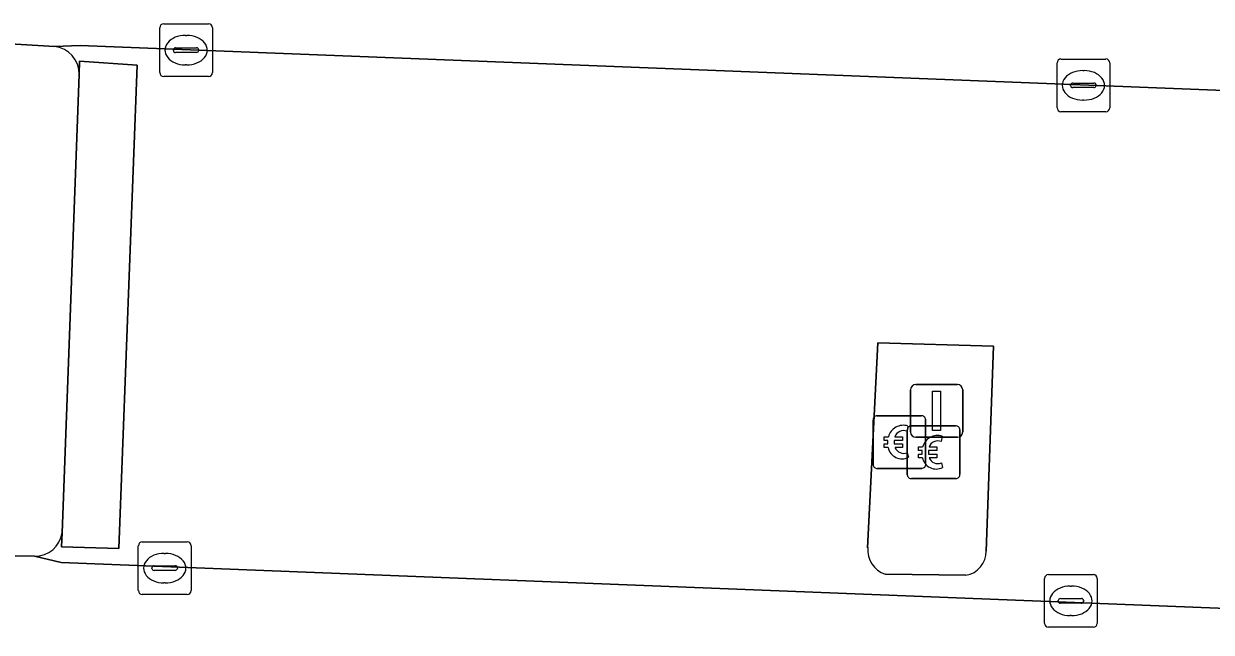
# Model space of a CAD drawing. Extents: x 160888 to 161385, y 386490 to 386908.
# Drawn here: x 161285.25 to 161307.78, y 386754.05 to 386765.59 of the extents above; entities that cross this region are included whole.
import ezdxf

# ---------------------------------------------------------------- set-up
doc = ezdxf.new("R2010")
doc.units = 0
for name, color, linetype in [('IMGEO_Betaalautomaat', 7, 'Continuous'), ('IMGEO_Groenvoorziening', 7, 'Continuous'), ('IMGEO_Haag', 7, 'Continuous'), ('IMGEO_Kolk', 7, 'Continuous'), ('IMGEO_Lichtmast', 7, 'Continuous'), ('IMGEO_Parkeervlak_open', 7, 'Continuous'), ('IMGEO_Rijbaan_lokaal_open', 7, 'Continuous'), ('IMGEO_Verkeerseiland_open', 7, 'Continuous')]:
    doc.layers.add(name, color=color, linetype=linetype)

msp = doc.modelspace()

# ---------------------------------------------------------------- linework, layer by layer
at = {"layer": 'IMGEO_Betaalautomaat'}
for p, q in [((161301.439, 386758.159), (161302.28, 386758.159)), ((161302.28, 386758.159), (161301.439, 386758.159)), ((161301.364, 386757.235), (161301.364, 386758.076)), ((161301.364, 386758.076), (161301.364, 386757.235)), ((161302.026, 386757.964), (161302.009, 386757.864)), ((161302.088, 386757.965), (161302.929, 386757.965)), ((161302.929, 386757.965), (161302.088, 386757.965)), ((161302.363, 386758.085), (161302.363, 386757.244)), ((161302.363, 386757.244), (161302.363, 386758.085)), ((161301.647, 386757.623), (161301.647, 386757.691)), ((161301.768, 386757.691), (161301.768, 386757.623)), ((161302.013, 386757.041), (161302.013, 386757.882)), ((161302.013, 386757.882), (161302.013, 386757.041)), ((161302.675, 386757.77), (161302.658, 386757.67)), ((161303.012, 386757.891), (161303.012, 386757.05)), ((161303.012, 386757.05), (161303.012, 386757.891)), ((161302.296, 386757.429), (161302.296, 386757.497)), ((161302.417, 386757.497), (161302.417, 386757.429)), ((161302.013, 386757.458), (161302.035, 386757.371)), ((161302.662, 386757.264), (161302.684, 386757.177)), ((161302.289, 386757.16), (161301.448, 386757.16)), ((161301.448, 386757.16), (161302.289, 386757.16)), ((161302.938, 386756.966), (161302.097, 386756.966)), ((161302.097, 386756.966), (161302.938, 386756.966))]:
    msp.add_line(p, q, dxfattribs=at)
for points in [[(161301.647, 386757.691), (161301.578, 386757.691), (161301.578, 386757.76), (161301.657, 386757.76)], [(161301.779, 386757.76), (161301.926, 386757.76), (161301.926, 386757.691), (161301.768, 386757.691)], [(161301.652, 386757.554), (161301.578, 386757.554), (161301.578, 386757.623), (161301.647, 386757.623)], [(161301.768, 386757.623), (161301.926, 386757.623), (161301.926, 386757.554), (161301.782, 386757.554)], [(161302.296, 386757.497), (161302.227, 386757.497), (161302.227, 386757.566), (161302.306, 386757.566)], [(161302.428, 386757.566), (161302.575, 386757.566), (161302.575, 386757.497), (161302.417, 386757.497)], [(161302.301, 386757.36), (161302.227, 386757.36), (161302.227, 386757.429), (161302.296, 386757.429)], [(161302.417, 386757.429), (161302.575, 386757.429), (161302.575, 386757.36), (161302.431, 386757.36)]]:
    msp.add_lwpolyline(points, dxfattribs=at)
for centre, radius, start, end in [((161301.442, 386758.082), 0.0779, 92.4484, 184.2845), ((161301.442, 386758.082), 0.0779, 92.4484, 184.2845), ((161302.286, 386758.082), 0.0779, 2.4484, 94.2845), ((161302.286, 386758.082), 0.0779, 2.4484, 94.2845), ((161301.94, 386757.684), 0.293, 73.014, 165.0139), ((161302.091, 386757.888), 0.0779, 92.4484, 184.2845), ((161302.091, 386757.888), 0.0779, 92.4484, 184.2845), ((161302.935, 386757.888), 0.0779, 2.4484, 94.2845), ((161302.935, 386757.888), 0.0779, 2.4484, 94.2845), ((161301.946, 386757.697), 0.179, 69.3236, 159.5683), ((161302.589, 386757.49), 0.293, 73.014, 165.0139), ((161301.913, 386757.609), 0.267, 191.8096, 297.0389), ((161301.946, 386757.624), 0.179, 202.7625, 291.8693), ((161302.595, 386757.503), 0.179, 69.3236, 159.5683), ((161301.442, 386757.238), 0.0779, 182.4484, 274.2845), ((161301.442, 386757.238), 0.0779, 182.4484, 274.2845), ((161302.286, 386757.238), 0.0779, 272.4484, 4.2845), ((161302.286, 386757.238), 0.0779, 272.4484, 4.2845), ((161302.562, 386757.415), 0.267, 191.8096, 297.0389), ((161302.595, 386757.43), 0.179, 202.7625, 291.8693), ((161302.091, 386757.044), 0.0779, 182.4484, 274.2845), ((161302.091, 386757.044), 0.0779, 182.4484, 274.2845), ((161302.935, 386757.044), 0.0779, 272.4484, 4.2845), ((161302.935, 386757.044), 0.0779, 272.4484, 4.2845)]:
    msp.add_arc(centre, radius, start, end, dxfattribs=at)
at = {"layer": 'IMGEO_Groenvoorziening'}
msp.add_lwpolyline([(161287.396, 386764.811), (161286.305, 386764.885), (161286.296, 386764.63), (161285.976, 386755.939), (161285.966, 386755.674), (161287.05, 386755.638)], close=True, dxfattribs=at)
at = {"layer": 'IMGEO_Haag'}
msp.add_lwpolyline([(161287.396, 386764.811), (161286.305, 386764.885), (161286.296, 386764.63), (161285.976, 386755.939), (161285.966, 386755.674), (161287.05, 386755.638)], close=True, dxfattribs=at)
at = {"layer": 'IMGEO_Kolk'}
for p, q in [((161287.902, 386765.594), (161288.754, 386765.594)), ((161287.827, 386764.668), (161287.827, 386765.52)), ((161288.315, 386765.374), (161288.34, 386765.374)), ((161288.828, 386765.52), (161288.828, 386764.668)), ((161288.129, 386765.137), (161288.527, 386765.137)), ((161288.086, 386765.088), (161288.086, 386765.1)), ((161288.524, 386765.051), (161288.126, 386765.051)), ((161288.57, 386765.1), (161288.57, 386765.088)), ((161304.931, 386764.926), (161305.783, 386764.926)), ((161288.338, 386764.814), (161288.313, 386764.814)), ((161304.856, 386764), (161304.856, 386764.852)), ((161305.344, 386764.706), (161305.369, 386764.706)), ((161305.857, 386764.852), (161305.857, 386764)), ((161288.754, 386764.594), (161287.902, 386764.594)), ((161305.158, 386764.469), (161305.556, 386764.469)), ((161305.115, 386764.42), (161305.115, 386764.432)), ((161305.553, 386764.383), (161305.155, 386764.383)), ((161305.599, 386764.432), (161305.599, 386764.42)), ((161305.367, 386764.146), (161305.342, 386764.146)), ((161305.783, 386763.926), (161304.931, 386763.926)), ((161287.421, 386754.842), (161287.421, 386755.694)), ((161287.496, 386755.768), (161288.348, 386755.768)), ((161288.422, 386755.694), (161288.422, 386754.842)), ((161287.909, 386755.548), (161287.934, 386755.548)), ((161287.68, 386755.262), (161287.68, 386755.274)), ((161288.118, 386755.225), (161287.72, 386755.225)), ((161287.723, 386755.311), (161288.121, 386755.311)), ((161288.164, 386755.274), (161288.164, 386755.262)), ((161287.932, 386754.988), (161287.907, 386754.988)), ((161304.619, 386754.221), (161304.619, 386755.073)), ((161304.694, 386755.147), (161305.546, 386755.147)), ((161305.62, 386755.073), (161305.62, 386754.221)), ((161288.348, 386754.768), (161287.496, 386754.768)), ((161305.107, 386754.927), (161305.132, 386754.927)), ((161304.878, 386754.641), (161304.878, 386754.653)), ((161305.316, 386754.604), (161304.918, 386754.604)), ((161304.921, 386754.69), (161305.319, 386754.69)), ((161305.362, 386754.653), (161305.362, 386754.641)), ((161305.13, 386754.367), (161305.105, 386754.367)), ((161305.546, 386754.147), (161304.694, 386754.147))]:
    msp.add_line(p, q, dxfattribs=at)
for points in [[(161287.902, 386765.594), (161288.754, 386765.594)], [(161287.827, 386764.668), (161287.827, 386765.52)], [(161288.828, 386765.52), (161288.828, 386764.668)], [(161304.931, 386764.926), (161305.783, 386764.926)], [(161304.856, 386764), (161304.856, 386764.852)], [(161305.857, 386764.852), (161305.857, 386764)], [(161288.754, 386764.594), (161287.902, 386764.594)], [(161305.783, 386763.926), (161304.931, 386763.926)], [(161287.421, 386754.842), (161287.421, 386755.694)], [(161287.496, 386755.768), (161288.348, 386755.768)], [(161288.422, 386755.694), (161288.422, 386754.842)], [(161304.619, 386754.221), (161304.619, 386755.073)], [(161304.694, 386755.147), (161305.546, 386755.147)], [(161305.62, 386755.073), (161305.62, 386754.221)], [(161288.348, 386754.768), (161287.496, 386754.768)], [(161305.546, 386754.147), (161304.694, 386754.147)]]:
    msp.add_lwpolyline(points, dxfattribs=at)
for centre, radius, start, end in [((161287.904, 386765.518), 0.0765, 91.552, 178.448), ((161287.904, 386765.518), 0.0765, 91.552, 178.448), ((161288.752, 386765.518), 0.0765, 1.552, 88.448), ((161288.752, 386765.518), 0.0765, 1.552, 88.448), ((161288.126, 386765.097), 0.0403, 85.8775, 175.7526), ((161288.531, 386765.099), 0.0386, 1.7309, 96.639), ((161288.123, 386765.087), 0.0366, 178.938, 274.7102), ((161288.527, 386765.094), 0.043, 264.8664, 352.4533), ((161304.933, 386764.85), 0.0765, 91.552, 178.448), ((161304.933, 386764.85), 0.0765, 91.552, 178.448), ((161305.781, 386764.85), 0.0765, 1.552, 88.448), ((161305.781, 386764.85), 0.0765, 1.552, 88.448), ((161287.904, 386764.67), 0.0765, 181.552, 268.448), ((161287.904, 386764.67), 0.0765, 181.552, 268.448), ((161288.752, 386764.67), 0.0765, 271.552, 358.448), ((161288.752, 386764.67), 0.0765, 271.552, 358.448), ((161305.155, 386764.429), 0.0403, 85.8775, 175.7526), ((161305.56, 386764.431), 0.0386, 1.7309, 96.639), ((161305.152, 386764.419), 0.0366, 178.938, 274.7102), ((161305.556, 386764.426), 0.043, 264.8664, 352.4533), ((161304.933, 386764.002), 0.0765, 181.552, 268.448), ((161304.933, 386764.002), 0.0765, 181.552, 268.448), ((161305.781, 386764.002), 0.0765, 271.552, 358.448), ((161305.781, 386764.002), 0.0765, 271.552, 358.448), ((161287.498, 386755.692), 0.0765, 91.552, 178.448), ((161287.498, 386755.692), 0.0765, 91.552, 178.448), ((161288.346, 386755.692), 0.0765, 1.552, 88.448), ((161288.346, 386755.692), 0.0765, 1.552, 88.448), ((161287.72, 386755.271), 0.0403, 85.8775, 175.7526), ((161287.717, 386755.261), 0.0366, 178.938, 274.7102), ((161288.121, 386755.268), 0.043, 264.8664, 352.4533), ((161288.125, 386755.273), 0.0386, 1.7309, 96.639), ((161304.696, 386755.071), 0.0765, 91.552, 178.448), ((161304.696, 386755.071), 0.0765, 91.552, 178.448), ((161305.544, 386755.071), 0.0765, 1.552, 88.448), ((161305.544, 386755.071), 0.0765, 1.552, 88.448), ((161287.498, 386754.844), 0.0765, 181.552, 268.448), ((161287.498, 386754.844), 0.0765, 181.552, 268.448), ((161288.346, 386754.844), 0.0765, 271.552, 358.448), ((161288.346, 386754.844), 0.0765, 271.552, 358.448), ((161304.918, 386754.65), 0.0403, 85.8775, 175.7526), ((161304.915, 386754.64), 0.0366, 178.938, 274.7102), ((161305.319, 386754.647), 0.043, 264.8664, 352.4533), ((161305.323, 386754.652), 0.0386, 1.7309, 96.639), ((161304.696, 386754.223), 0.0765, 181.552, 268.448), ((161304.696, 386754.223), 0.0765, 181.552, 268.448), ((161305.544, 386754.223), 0.0765, 271.552, 358.448), ((161305.544, 386754.223), 0.0765, 271.552, 358.448)]:
    msp.add_arc(centre, radius, start, end, dxfattribs=at)
for centre, major_axis, ratio, start_param, end_param in [((161288.314, 386765.094), (-0.387, 0.002), 0.722429, 4.712389, 7.853982), ((161288.339, 386765.094), (-0.39, 0.002), 0.717154, 1.570796, 4.712389), ((161305.343, 386764.426), (-0.387, 0.002), 0.722429, 4.712389, 7.853982), ((161305.368, 386764.426), (-0.39, 0.002), 0.717154, 1.570796, 4.712389), ((161287.908, 386755.268), (-0.387, 0.002), 0.722429, 4.712389, 7.853982), ((161287.933, 386755.268), (-0.39, 0.002), 0.717154, 1.570796, 4.712389), ((161305.106, 386754.647), (-0.387, 0.002), 0.722429, 4.712389, 7.853982), ((161305.131, 386754.647), (-0.39, 0.002), 0.717154, 1.570796, 4.712389)]:
    msp.add_ellipse(centre, major_axis=major_axis, ratio=ratio, start_param=start_param, end_param=end_param, dxfattribs=at)
at = {"layer": 'IMGEO_Lichtmast'}
for p, q in [((161302.076, 386757.851), (161302.076, 386758.651)), ((161302.076, 386758.651), (161302.076, 386757.851)), ((161302.176, 386758.751), (161302.966, 386758.751)), ((161302.966, 386758.751), (161302.176, 386758.751)), ((161303.066, 386758.651), (161303.066, 386757.851)), ((161303.066, 386757.851), (161303.066, 386758.651)), ((161302.966, 386757.751), (161302.176, 386757.751)), ((161302.176, 386757.751), (161302.966, 386757.751))]:
    msp.add_line(p, q, dxfattribs=at)
msp.add_lwpolyline([(161302.496, 386758.626), (161302.646, 386758.626), (161302.646, 386757.876), (161302.496, 386757.876), (161302.496, 386758.626)], dxfattribs=at)
for centre, start, end in [((161302.176, 386758.651), 90, 180), ((161302.176, 386758.651), 90, 180), ((161302.966, 386758.651), 0, 90), ((161302.966, 386758.651), 360, 90), ((161302.176, 386757.851), 180, 270), ((161302.176, 386757.851), 180, 270), ((161302.966, 386757.851), 270, 0), ((161302.966, 386757.851), 270, 0)]:
    msp.add_arc(centre, 0.1, start, end, dxfattribs=at)
at = {"layer": 'IMGEO_Parkeervlak_open'}
for points in [[(161324.279, 386763.692), (161286.316, 386765.182), (161285.828, 386765.165)], [(161286.296, 386764.63), (161286.305, 386764.885), (161287.396, 386764.811), (161287.05, 386755.638), (161285.966, 386755.674), (161285.976, 386755.939)], [(161301.262, 386755.656), (161301.453, 386759.543), (161303.651, 386759.478), (161303.511, 386755.591)], [(161285.451, 386755.493), (161285.955, 386755.372), (161319.296, 386754.057)], [(161303.126, 386755.134), (161301.596, 386755.152)]]:
    msp.add_lwpolyline(points, dxfattribs=at)
for centre, radius, start, end in [((161285.774, 386764.646), 0.522, 358.2961, 84.0606), ((161285.457, 386756.018), 0.525, 269.3575, 351.3399), ((161301.75, 386755.617), 0.489, 175.3745, 251.6902), ((161303.057, 386755.583), 0.454, 278.7559, 1.0191)]:
    msp.add_arc(centre, radius, start, end, dxfattribs=at)
at = {"layer": 'IMGEO_Rijbaan_lokaal_open'}
for points in [[(161283.295, 386765.315), (161285.828, 386765.165), (161286.316, 386765.182), (161324.279, 386763.692)], [(161285.955, 386755.372), (161285.451, 386755.493), (161282.873, 386755.539)], [(161319.44, 386754.052), (161319.296, 386754.057), (161285.955, 386755.372)]]:
    msp.add_lwpolyline(points, dxfattribs=at)
at = {"layer": 'IMGEO_Verkeerseiland_open'}
for points in [[(161285.828, 386765.165), (161283.295, 386765.315)], [(161285.976, 386755.939), (161286.296, 386764.63)], [(161303.511, 386755.591), (161303.651, 386759.478), (161301.453, 386759.543), (161301.262, 386755.656)], [(161282.873, 386755.539), (161285.451, 386755.493)], [(161301.596, 386755.152), (161303.126, 386755.134)]]:
    msp.add_lwpolyline(points, dxfattribs=at)
for centre, radius, start, end in [((161285.774, 386764.646), 0.522, 358.2961, 84.0606), ((161285.457, 386756.018), 0.525, 269.3575, 351.3399), ((161301.75, 386755.617), 0.489, 175.3745, 251.6902), ((161303.057, 386755.583), 0.454, 278.7559, 1.0191)]:
    msp.add_arc(centre, radius, start, end, dxfattribs=at)

doc.saveas('drawing.dxf')
